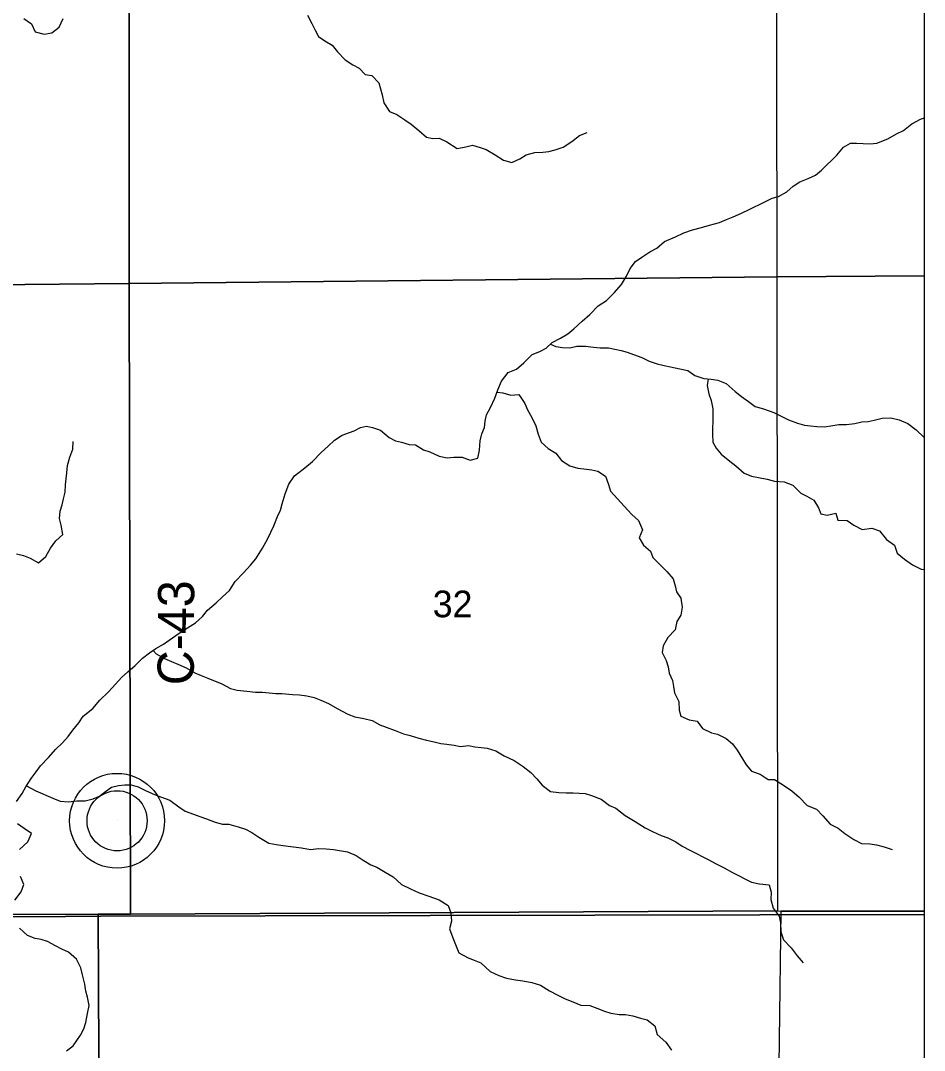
# Model space of a CAD drawing. Extents: x 1772825 to 1773716, y 1138558 to 1139032.
# Drawn here: x 1772831.449 to 1772832.158, y 1138561.027 to 1138561.834 of the extents above; entities that cross this region are included whole.
import ezdxf

# ---------------------------------------------------------------- set-up
doc = ezdxf.new("R2010")
doc.units = 0
for name, color, linetype in [('GM_X_County_Road_Text', 7, 'Continuous'), ('GM_X_Minor_River', 7, 'Continuous'), ('GM_X_Section', 7, 'Continuous'), ('GM_X_Section_Text', 7, 'Continuous'), ('GM_X_Township', 7, 'Continuous'), ('GM_X_Unincorporated', 7, 'Continuous'), ('GM_X_Unincorporated_Location', 7, 'Continuous')]:
    doc.layers.add(name, color=color, linetype=linetype)

msp = doc.modelspace()

# ---------------------------------------------------------------- linework, layer by layer
at = {"layer": 'GM_X_Minor_River'}
for points in [[(1772831.67414, 1138561.83839), (1772831.67752, 1138561.83192), (1772831.67997, 1138561.8266), (1772831.68261, 1138561.82166), (1772831.68772, 1138561.81822), (1772831.6934, 1138561.81497), (1772831.69755, 1138561.80983), (1772831.7036, 1138561.80335), (1772831.70965, 1138561.79953), (1772831.71458, 1138561.79685), (1772831.7193, 1138561.79189), (1772831.72442, 1138561.79111), (1772831.73009, 1138561.7854), (1772831.73271, 1138561.7759), (1772831.73401, 1138561.76982), (1772831.73835, 1138561.76297), (1772831.74422, 1138561.76066), (1772831.75047, 1138561.75646), (1772831.75539, 1138561.75302), (1772831.76144, 1138561.74806), (1772831.7673, 1138561.74292), (1772831.77223, 1138561.74176), (1772831.77736, 1138561.74211), (1772831.78323, 1138561.73924), (1772831.79156, 1138561.73389), (1772831.79821, 1138561.73519), (1772831.80353, 1138561.7365), (1772831.8094, 1138561.73458), (1772831.81414, 1138561.73304), (1772831.82115, 1138561.72883), (1772831.82777, 1138561.72482), (1772831.83422, 1138561.72289), (1772831.84068, 1138561.72571), (1772831.84544, 1138561.72892), (1772831.85228, 1138561.73079), (1772831.85855, 1138561.73114), (1772831.86329, 1138561.7315), (1772831.86823, 1138561.73281), (1772831.8745, 1138561.73487), (1772831.88136, 1138561.73939), (1772831.88726, 1138561.74411), (1772831.89353, 1138561.74655)], [(1772831.45149, 1138561.83592), (1772831.45755, 1138561.83172), (1772831.46056, 1138561.82544), (1772831.46757, 1138561.82351), (1772831.47346, 1138561.82463), (1772831.47917, 1138561.82916), (1772831.48243, 1138561.83598)], [(1772832.14808, 1138561.75325), (1772832.15474, 1138561.75683), (1772832.15791, 1138561.75804)], [(1772831.61722, 1138561.39436), (1772831.62389, 1138561.40097), (1772831.62942, 1138561.40721), (1772831.63342, 1138561.41213), (1772831.63877, 1138561.42046), (1772831.6426, 1138561.42746), (1772831.64528, 1138561.43296), (1772831.64758, 1138561.43807), (1772831.65046, 1138561.44527), (1772831.65295, 1138561.45019), (1772831.6541, 1138561.45512), (1772831.65642, 1138561.46308), (1772831.65929, 1138561.47066), (1772831.66388, 1138561.47728), (1772831.67188, 1138561.48332), (1772831.67797, 1138561.48842), (1772831.68483, 1138561.4956), (1772831.69036, 1138561.50051), (1772831.69531, 1138561.50524), (1772831.70121, 1138561.50901), (1772831.71072, 1138561.51238), (1772831.71566, 1138561.51502), (1772831.72041, 1138561.51614), (1772831.72515, 1138561.51498), (1772831.73141, 1138561.51287), (1772831.73803, 1138561.50714), (1772831.74295, 1138561.50465), (1772831.74769, 1138561.50369), (1772831.75376, 1138561.50176), (1772831.75888, 1138561.50136), (1772831.76513, 1138561.49754), (1772831.77006, 1138561.496), (1772831.77725, 1138561.49255), (1772831.7837, 1138561.4912), (1772831.78883, 1138561.49174), (1772831.79547, 1138561.49172), (1772831.80153, 1138561.48941), (1772831.80761, 1138561.49091), (1772831.80897, 1138561.49735), (1772831.80957, 1138561.50456), (1772831.81073, 1138561.51006), (1772831.81284, 1138561.51517), (1772831.81343, 1138561.52011), (1772831.8144, 1138561.52504), (1772831.81746, 1138561.53072), (1772831.82091, 1138561.5381), (1772831.8234, 1138561.54455), (1772831.82628, 1138561.55155), (1772831.83143, 1138561.55818), (1772831.83809, 1138561.5608), (1772831.8438, 1138561.5659), (1772831.85028, 1138561.57233), (1772831.85618, 1138561.57458), (1772831.86131, 1138561.57741), (1772831.86607, 1138561.58175), (1772831.87254, 1138561.58514), (1772831.87825, 1138561.58853), (1772831.88301, 1138561.5925), (1772831.88949, 1138561.59835), (1772831.8954, 1138561.60364), (1772831.90207, 1138561.61044), (1772831.90854, 1138561.61478), (1772831.91464, 1138561.62083), (1772831.92036, 1138561.62726), (1772831.92437, 1138561.63388), (1772831.92706, 1138561.63975), (1772831.93125, 1138561.64524), (1772831.93697, 1138561.6492), (1772831.94248, 1138561.65278), (1772831.948, 1138561.65561), (1772831.9541, 1138561.66108), (1772831.96265, 1138561.66465), (1772831.96912, 1138561.66766), (1772831.97596, 1138561.6701), (1772831.98318, 1138561.67197), (1772831.98926, 1138561.67365), (1772831.99724, 1138561.67589), (1772832.00276, 1138561.67834), (1772832.00789, 1138561.6804), (1772832.01436, 1138561.68322), (1772832.02044, 1138561.68604), (1772832.03223, 1138561.69188), (1772832.03851, 1138561.69489), (1772832.04345, 1138561.69638), (1772832.04992, 1138561.69996), (1772832.05487, 1138561.70431), (1772832.0602, 1138561.7077), (1772832.06685, 1138561.71033), (1772832.07256, 1138561.71296), (1772832.07732, 1138561.71692), (1772832.08914, 1138561.72864), (1772832.09448, 1138561.73507), (1772832.1, 1138561.73808), (1772832.10474, 1138561.73806), (1772832.10986, 1138561.73785), (1772832.11537, 1138561.73745), (1772832.12049, 1138561.738), (1772832.12924, 1138561.74157), (1772832.13609, 1138561.74533), (1772832.14141, 1138561.74797), (1772832.14808, 1138561.75325)], [(1772831.86452, 1138561.58033), (1772831.86872, 1138561.57851), (1772831.87403, 1138561.57773), (1772831.87991, 1138561.57752), (1772831.88542, 1138561.57882), (1772831.89207, 1138561.57898), (1772831.89833, 1138561.5782), (1772831.90364, 1138561.57761), (1772831.91009, 1138561.57758), (1772831.91521, 1138561.57661), (1772831.91995, 1138561.57545), (1772831.92488, 1138561.5741), (1772831.92981, 1138561.57237), (1772831.93625, 1138561.56988), (1772831.94212, 1138561.567), (1772831.94838, 1138561.56489), (1772831.95388, 1138561.56373), (1772831.95881, 1138561.56276), (1772831.9662, 1138561.56121), (1772831.97227, 1138561.55966), (1772831.97776, 1138561.55584), (1772831.98496, 1138561.55354), (1772831.99065, 1138561.55294), (1772831.99596, 1138561.55216), (1772832.0024, 1138561.54948), (1772832.00959, 1138561.54337), (1772832.01451, 1138561.53937), (1772832.01981, 1138561.53555), (1772832.02529, 1138561.53154), (1772832.03174, 1138561.52962), (1772832.03989, 1138561.52673), (1772832.045, 1138561.52424), (1772832.05144, 1138561.52099), (1772832.05826, 1138561.51849), (1772832.06376, 1138561.51695), (1772832.0685, 1138561.51636), (1772832.07362, 1138561.51577), (1772832.07951, 1138561.51556), (1772832.08596, 1138561.51667), (1772832.09071, 1138561.51741), (1772832.09679, 1138561.51738), (1772832.10324, 1138561.5183), (1772832.10875, 1138561.51942), (1772832.11388, 1138561.51978), (1772832.11863, 1138561.52089), (1772832.12471, 1138561.52239), (1772832.13154, 1138561.52274), (1772832.13799, 1138561.52119), (1772832.14481, 1138561.51813), (1772832.15143, 1138561.51335), (1772832.15767, 1138561.50725), (1772832.15791, 1138561.50693)], [(1772831.9884, 1138561.55318), (1772831.98759, 1138561.54802), (1772831.9887, 1138561.54156), (1772831.99077, 1138561.53624), (1772831.99188, 1138561.52978), (1772831.99205, 1138561.52447), (1772831.99203, 1138561.51954), (1772831.99182, 1138561.51479), (1772831.9918, 1138561.50986), (1772831.99196, 1138561.50359), (1772831.9946, 1138561.49884), (1772831.99856, 1138561.49408), (1772832.00518, 1138561.48855), (1772832.0101, 1138561.48511), (1772832.01653, 1138561.4792), (1772832.0224, 1138561.4769), (1772832.0279, 1138561.47592), (1772832.03454, 1138561.47457), (1772832.04023, 1138561.47302), (1772832.04801, 1138561.47242), (1772832.05464, 1138561.46993), (1772832.06088, 1138561.46364), (1772832.0658, 1138561.46115), (1772832.0711, 1138561.45809), (1772832.07487, 1138561.452), (1772832.07656, 1138561.44725), (1772832.08168, 1138561.44628), (1772832.08852, 1138561.44777), (1772832.09002, 1138561.44245), (1772832.09723, 1138561.44204), (1772832.10252, 1138561.4386), (1772832.10915, 1138561.43515), (1772832.11675, 1138561.43607), (1772832.12281, 1138561.43396), (1772832.12829, 1138561.42729), (1772832.13453, 1138561.4229), (1772832.1366, 1138561.41663), (1772832.14227, 1138561.41186), (1772832.1487, 1138561.40728), (1772832.15533, 1138561.40402), (1772832.15791, 1138561.40381)], [(1772831.82277, 1138561.5429), (1772831.82738, 1138561.54225), (1772831.83364, 1138561.54052), (1772831.8399, 1138561.54087), (1772831.84462, 1138561.53402), (1772831.84668, 1138561.52888), (1772831.85007, 1138561.5228), (1772831.85308, 1138561.51652), (1772831.85495, 1138561.50987), (1772831.8572, 1138561.5036), (1772831.86288, 1138561.49864), (1772831.86893, 1138561.49501), (1772831.87327, 1138561.48911), (1772831.87971, 1138561.48509), (1772831.88597, 1138561.48317), (1772831.89071, 1138561.48277), (1772831.89697, 1138561.4818), (1772831.90171, 1138561.48083), (1772831.90777, 1138561.47681), (1772831.91021, 1138561.47035), (1772831.9117, 1138561.46522), (1772831.91718, 1138561.45913), (1772831.92247, 1138561.45341), (1772831.92852, 1138561.44674), (1772831.93362, 1138561.44217), (1772831.93682, 1138561.43475), (1772831.93413, 1138561.4285), (1772831.93771, 1138561.42279), (1772831.94301, 1138561.41821), (1772831.94489, 1138561.41308), (1772831.9498, 1138561.40813), (1772831.95585, 1138561.40222), (1772831.96076, 1138561.39631), (1772831.96244, 1138561.39099), (1772831.96356, 1138561.38624), (1772831.96677, 1138561.38129), (1772831.96788, 1138561.37408), (1772831.9669, 1138561.36782), (1772831.96384, 1138561.3629), (1772831.9623, 1138561.35645), (1772831.95658, 1138561.35041), (1772831.95313, 1138561.34378), (1772831.95216, 1138561.33866), (1772831.95536, 1138561.33238), (1772831.95705, 1138561.32744), (1772831.95779, 1138561.32231), (1772831.96023, 1138561.31661), (1772831.96116, 1138561.31186), (1772831.9619, 1138561.30711), (1772831.96528, 1138561.30027), (1772831.96545, 1138561.29344), (1772831.96694, 1138561.28869), (1772831.97338, 1138561.28581), (1772831.97964, 1138561.28483), (1772831.98398, 1138561.27893), (1772831.9908, 1138561.27549), (1772831.99573, 1138561.27452), (1772832.00255, 1138561.27107), (1772832.00747, 1138561.26707), (1772832.01105, 1138561.26212), (1772832.0152, 1138561.25527), (1772832.01822, 1138561.25051), (1772832.02237, 1138561.24556), (1772832.029, 1138561.24306), (1772832.03544, 1138561.23905), (1772832.04037, 1138561.23903), (1772832.04738, 1138561.23464), (1772832.054, 1138561.23024), (1772832.05967, 1138561.22509), (1772832.06591, 1138561.21862), (1772832.0733, 1138561.21574), (1772832.07821, 1138561.2104), (1772832.08407, 1138561.20393), (1772832.09032, 1138561.20086), (1772832.09542, 1138561.19667), (1772832.10261, 1138561.19189), (1772832.10868, 1138561.18883), (1772832.11513, 1138561.18861), (1772832.12044, 1138561.18764), (1772832.12631, 1138561.1861), (1772832.13257, 1138561.18398)], [(1772831.44573, 1138561.41596), (1772831.45142, 1138561.4148), (1772831.45653, 1138561.4125), (1772831.46297, 1138561.40887), (1772831.46869, 1138561.41397), (1772831.47251, 1138561.42041), (1772831.47671, 1138561.42608), (1772831.48205, 1138561.43118), (1772831.48075, 1138561.4384), (1772831.47944, 1138561.44372), (1772831.48004, 1138561.44941), (1772831.48157, 1138561.45434), (1772831.48273, 1138561.45908), (1772831.48389, 1138561.46438), (1772831.4843, 1138561.47008), (1772831.4847, 1138561.47482), (1772831.48529, 1138561.47956), (1772831.48588, 1138561.48525), (1772831.48762, 1138561.4917), (1772831.48992, 1138561.49814), (1772831.49033, 1138561.50421)], [(1772831.44585, 1138561.22164), (1772831.45025, 1138561.22807), (1772831.45312, 1138561.23337), (1772831.45732, 1138561.23981), (1772831.46114, 1138561.24492), (1772831.46457, 1138561.24983), (1772831.47086, 1138561.25626), (1772831.47659, 1138561.26269), (1772831.48192, 1138561.26779), (1772831.48631, 1138561.2727), (1772831.48994, 1138561.27781), (1772831.4947, 1138561.28349), (1772831.49814, 1138561.28859), (1772831.50557, 1138561.29464), (1772831.51129, 1138561.30125), (1772831.51777, 1138561.30749), (1772831.52368, 1138561.31392), (1772831.52826, 1138561.31902), (1772831.53321, 1138561.32355), (1772831.53893, 1138561.32846), (1772831.54465, 1138561.33413), (1772831.55017, 1138561.33847), (1772831.55512, 1138561.34168), (1772831.56102, 1138561.34507), (1772831.56825, 1138561.35016), (1772831.57339, 1138561.35375), (1772831.58005, 1138561.35808), (1772831.58633, 1138561.36185), (1772831.59167, 1138561.36695), (1772831.59567, 1138561.37187), (1772831.60253, 1138561.37753), (1772831.60748, 1138561.38226), (1772831.61282, 1138561.38736), (1772831.61722, 1138561.39436)], [(1772831.55298, 1138561.34029), (1772831.55529, 1138561.3375), (1772831.56192, 1138561.33387), (1772831.56741, 1138561.33157), (1772831.57234, 1138561.32946), (1772831.57878, 1138561.32659), (1772831.58579, 1138561.32276), (1772831.59071, 1138561.32046), (1772831.59583, 1138561.31854), (1772831.60681, 1138561.31394), (1772831.61363, 1138561.3105), (1772831.61894, 1138561.30896), (1772831.62634, 1138561.30836), (1772831.63336, 1138561.30738), (1772831.63886, 1138561.30754), (1772831.64911, 1138561.30636), (1772831.65404, 1138561.30653), (1772831.66239, 1138561.30573), (1772831.66789, 1138561.30533), (1772831.67358, 1138561.30455), (1772831.67927, 1138561.30339), (1772831.68439, 1138561.30128), (1772831.69064, 1138561.29859), (1772831.69727, 1138561.29458), (1772831.7056, 1138561.29018), (1772831.71128, 1138561.28826), (1772831.71811, 1138561.2869), (1772831.72475, 1138561.28535), (1772831.73081, 1138561.28191), (1772831.73573, 1138561.27999), (1772831.74274, 1138561.27731), (1772831.74938, 1138561.27481), (1772831.7545, 1138561.27346), (1772831.76132, 1138561.27134), (1772831.76739, 1138561.2698), (1772831.77345, 1138561.26845), (1772831.77857, 1138561.26729), (1772831.78332, 1138561.2667), (1772831.78901, 1138561.26591), (1772831.79413, 1138561.26494), (1772831.80039, 1138561.26567), (1772831.80532, 1138561.2647), (1772831.81026, 1138561.26411), (1772831.815, 1138561.26352), (1772831.82182, 1138561.2616), (1772831.82826, 1138561.25758), (1772831.83603, 1138561.25395), (1772831.84322, 1138561.24917), (1772831.84927, 1138561.2444), (1772831.85381, 1138561.23964), (1772831.85815, 1138561.23469), (1772831.86477, 1138561.22953), (1772831.87122, 1138561.22875), (1772831.87691, 1138561.22853), (1772831.88242, 1138561.22851), (1772831.88716, 1138561.2283), (1772831.8919, 1138561.2279), (1772831.89683, 1138561.22655), (1772831.90441, 1138561.22348), (1772831.91103, 1138561.21871), (1772831.91596, 1138561.21641), (1772831.92315, 1138561.21088), (1772831.9311, 1138561.2061), (1772831.93886, 1138561.20113), (1772831.94454, 1138561.19826), (1772831.95136, 1138561.19519), (1772831.95667, 1138561.19327), (1772831.96292, 1138561.19002), (1772831.96803, 1138561.18677), (1772831.97447, 1138561.18333), (1772831.98886, 1138561.17606), (1772831.99416, 1138561.17319), (1772832.00079, 1138561.16974), (1772832.00742, 1138561.16611), (1772832.02219, 1138561.15846), (1772832.02845, 1138561.1571), (1772832.03622, 1138561.15631), (1772832.03772, 1138561.15061), (1772832.0375, 1138561.14492), (1772832.03918, 1138561.13808), (1772832.04409, 1138561.13179), (1772832.04502, 1138561.12667), (1772832.04537, 1138561.11964), (1772832.04743, 1138561.11318), (1772832.05329, 1138561.10709), (1772832.058, 1138561.1008), (1772832.06291, 1138561.09528)], [(1772831.45361, 1138561.23413), (1772831.46107, 1138561.23011), (1772831.47433, 1138561.22436), (1772831.48002, 1138561.22206), (1772831.48647, 1138561.22147), (1772831.49311, 1138561.2222), (1772831.49976, 1138561.22236), (1772831.50603, 1138561.22385), (1772831.51078, 1138561.22592), (1772831.51554, 1138561.22969), (1772831.5203, 1138561.23309), (1772831.52581, 1138561.23439), (1772831.53075, 1138561.23494), (1772831.53587, 1138561.23492), (1772831.54118, 1138561.23338), (1772831.54743, 1138561.23013), (1772831.55406, 1138561.22725), (1772831.55956, 1138561.22514), (1772831.566, 1138561.22284), (1772831.57319, 1138561.21768), (1772831.57811, 1138561.21424), (1772831.58474, 1138561.21175), (1772831.58967, 1138561.21002), (1772831.59479, 1138561.2081), (1772831.60161, 1138561.20561), (1772831.6073, 1138561.20406), (1772831.61242, 1138561.20385), (1772831.61962, 1138561.20192), (1772831.6255, 1138561.2), (1772831.63042, 1138561.19751), (1772831.63591, 1138561.19369), (1772831.64367, 1138561.18911), (1772831.64936, 1138561.18794), (1772831.65486, 1138561.18735), (1772831.66093, 1138561.18657), (1772831.66947, 1138561.18539), (1772831.67649, 1138561.18422), (1772831.68275, 1138561.18476), (1772831.68864, 1138561.18455), (1772831.69433, 1138561.18415), (1772831.69926, 1138561.18337), (1772831.70552, 1138561.1822), (1772831.71234, 1138561.17933), (1772831.71783, 1138561.1757), (1772831.7237, 1138561.17207), (1772831.72843, 1138561.17034), (1772831.73487, 1138561.16633), (1772831.74112, 1138561.16269), (1772831.74773, 1138561.15678), (1772831.75474, 1138561.15315), (1772831.76175, 1138561.15008), (1772831.76933, 1138561.14758), (1772831.77729, 1138561.14451), (1772831.78448, 1138561.14012), (1772831.78636, 1138561.13441), (1772831.7869, 1138561.12796), (1772831.78554, 1138561.12189), (1772831.78798, 1138561.11486), (1772831.79061, 1138561.10821), (1772831.79287, 1138561.10308), (1772831.80006, 1138561.09906), (1772831.8048, 1138561.09733), (1772831.8101, 1138561.09522), (1772831.81729, 1138561.08855), (1772831.82411, 1138561.08529), (1772831.83017, 1138561.08318), (1772831.83719, 1138561.08182), (1772831.84307, 1138561.08104), (1772831.84989, 1138561.07968), (1772831.85691, 1138561.07775), (1772831.86391, 1138561.07336), (1772831.87035, 1138561.06973), (1772831.87603, 1138561.06704), (1772831.8821, 1138561.06455), (1772831.88854, 1138561.06206), (1772831.89556, 1138561.06165), (1772831.90086, 1138561.05954), (1772831.90712, 1138561.05723), (1772831.91205, 1138561.0557), (1772831.91849, 1138561.05472), (1772831.92343, 1138561.0547), (1772831.92931, 1138561.05353), (1772831.93518, 1138561.0518), (1772831.94049, 1138561.05045), (1772831.94636, 1138561.04587), (1772831.94823, 1138561.03903), (1772831.95503, 1138561.03293), (1772831.95956, 1138561.02665)], [(1772831.44816, 1138561.18406), (1772831.45464, 1138561.1901), (1772831.45751, 1138561.19654), (1772831.45184, 1138561.20055), (1772831.44654, 1138561.20418)], [(1772831.44457, 1138561.14441), (1772831.44954, 1138561.15103), (1772831.45146, 1138561.15672), (1772831.44883, 1138561.16299)], [(1772831.48506, 1138561.02621), (1772831.49021, 1138561.03017), (1772831.49594, 1138561.0385), (1772831.49861, 1138561.04342), (1772831.50015, 1138561.04853), (1772831.50151, 1138561.05555), (1772831.50268, 1138561.06181), (1772831.50157, 1138561.06826), (1772831.50026, 1138561.07301), (1772831.49933, 1138561.07852), (1772831.49766, 1138561.08593), (1772831.49616, 1138561.09125), (1772831.49296, 1138561.09809), (1772831.48654, 1138561.10362), (1772831.48142, 1138561.10592), (1772831.4765, 1138561.1086), (1772831.47006, 1138561.11204), (1772831.46513, 1138561.11358), (1772831.46039, 1138561.11436), (1772831.45433, 1138561.11666), (1772831.44828, 1138561.12238)]]:
    msp.add_lwpolyline(points, dxfattribs=at)
at = {"layer": 'GM_X_Section'}
for p, q in [((1772832.15791, 1138561.63396), (1772832.15791, 1138562.13272)), ((1772832.15791, 1138561.13577), (1772832.15791, 1138561.63396)), ((1772832.15791, 1138560.63153), (1772832.15791, 1138561.13577))]:
    msp.add_line(p, q, dxfattribs=at)
for points in [[(1772831.53426, 1138562.12489), (1772832.04134, 1138562.13141), (1772832.04224, 1138561.63327), (1772831.53422, 1138561.62807)], [(1772831.0185, 1138562.12561), (1772831.53426, 1138562.12489), (1772831.53422, 1138561.62807), (1772831.01597, 1138561.62294), (1772831.01603, 1138561.6326)], [(1772831.01597, 1138561.62294), (1772831.53422, 1138561.62807), (1772831.53533, 1138561.13334), (1772831.50994, 1138561.13331), (1772831.01293, 1138561.13184)], [(1772831.53422, 1138561.62807), (1772832.04224, 1138561.63327), (1772832.04258, 1138561.13589), (1772831.53533, 1138561.13334)], [(1772832.04258, 1138561.13589), (1772832.04542, 1138561.13587), (1772832.03869, 1138560.63114), (1772831.51219, 1138560.63952), (1772831.50994, 1138561.13331), (1772831.53533, 1138561.13334)], [(1772831.01293, 1138561.13184), (1772831.50994, 1138561.13331), (1772831.51219, 1138560.63952), (1772831.00818, 1138560.6381)]]:
    msp.add_lwpolyline(points, close=True, dxfattribs=at)
for points in [[(1772832.15791, 1138562.13272), (1772832.04134, 1138562.13141), (1772832.04224, 1138561.63327), (1772832.15791, 1138561.63396)], [(1772832.15791, 1138561.63396), (1772832.04224, 1138561.63327), (1772832.04258, 1138561.13589), (1772832.04542, 1138561.13587), (1772832.15791, 1138561.13577)], [(1772832.15791, 1138561.13577), (1772832.04542, 1138561.13587), (1772832.03869, 1138560.63114), (1772832.15791, 1138560.63153)]]:
    msp.add_lwpolyline(points, dxfattribs=at)
at = {"layer": 'GM_X_Township'}
for p, q in [((1772832.15791, 1138561.13315), (1772832.15791, 1138564.17965)), ((1772832.15791, 1138558.11883), (1772832.15791, 1138561.13315))]:
    msp.add_line(p, q, dxfattribs=at)
for points in [[(1772832.15791, 1138564.17965), (1772832.07162, 1138564.18008), (1772832.05379, 1138564.18026), (1772831.57061, 1138564.18189), (1772831.55632, 1138564.18189), (1772831.02016, 1138564.17622), (1772831.01209, 1138563.89095), (1772831.00516, 1138563.63942), (1772831.00509, 1138563.63557), (1772831.01227, 1138563.13562), (1772831.01836, 1138562.63353), (1772831.01894, 1138562.12536), (1772831.01622, 1138561.62783), (1772831.01179, 1138561.12989), (1772831.48414, 1138561.13158), (1772831.51166, 1138561.13178), (1772832.15791, 1138561.13315)], [(1772832.15791, 1138561.13315), (1772831.51166, 1138561.13178), (1772831.48414, 1138561.13158), (1772831.01179, 1138561.12989), (1772831.00806, 1138560.6364), (1772831.00657, 1138560.43995), (1772831.00428, 1138560.13753), (1772830.99963, 1138559.63002), (1772830.9993, 1138559.59418), (1772830.9995, 1138559.56476), (1772830.99182, 1138559.12687), (1772830.98387, 1138558.62359), (1772830.98387, 1138558.61827), (1772830.98183, 1138558.12305), (1772831.48008, 1138558.12193), (1772831.48395, 1138558.12196), (1772831.99495, 1138558.11965), (1772832.15791, 1138558.11883)]]:
    msp.add_lwpolyline(points, dxfattribs=at)
at = {"layer": 'GM_X_Unincorporated'}
for radius in [0.0372, 0.02358]:
    msp.add_circle((1772831.5247, 1138561.20663), radius, dxfattribs=at)
at = {"layer": 'GM_X_Unincorporated_Location'}
msp.add_line((1772831.5247, 1138561.20663), (1772831.5247, 1138561.20663), dxfattribs=at)

# ---------------------------------------------------------------- texts
at = {"layer": 'GM_X_County_Road_Text'}
msp.add_text('C-43', height=0.028409, rotation=89.65878, dxfattribs=at).set_placement((1772831.58477, 1138561.31283))
at = {"layer": 'GM_X_Section_Text'}
msp.add_text('32', height=0.020928, rotation=0.00001, dxfattribs=at).set_placement((1772831.77228, 1138561.36624))

doc.saveas('drawing.dxf')
